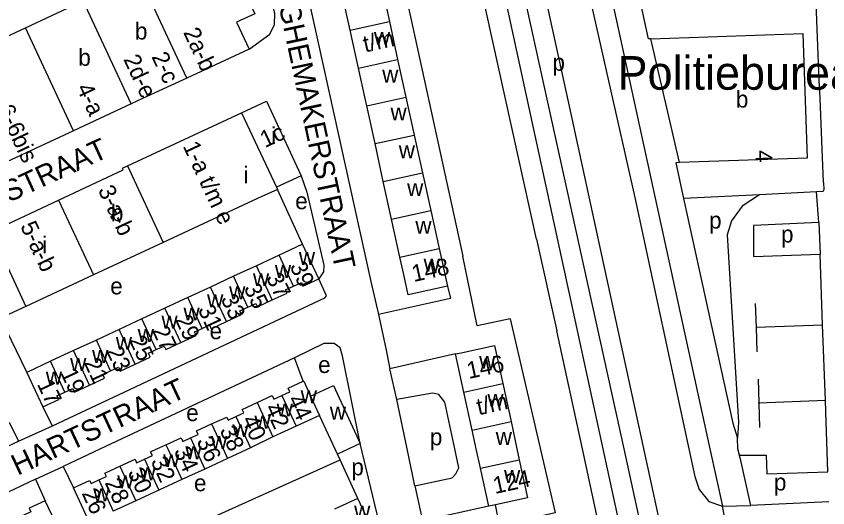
# Model space of a CAD drawing. Extents: x 159294 to 161936, y 384538 to 386517.
# Drawn here: x 160510.5 to 160703.6, y 386152.7 to 386269.6 of the extents above; entities that cross this region are included whole.
import ezdxf

# ---------------------------------------------------------------- set-up
doc = ezdxf.new("R2010")
doc.units = 0
for name, color, linetype in [('BLT_Basislijn', 7, 'Continuous'), ('BLT_Bebouwing', 7, 'Continuous'), ('BLT_Bebouwing_beschrifting', 7, 'Continuous'), ('BLT_Centroide', 7, 'Continuous'), ('BLT_Huisnummer', 7, 'Continuous'), ('BLT_Huisnummer_ tussenligend', 7, 'Continuous'), ('BLT_Huisnummer_reeks', 7, 'Continuous'), ('BLT_Onderverdeling_panden', 7, 'Continuous'), ('BLT_Straatnaam', 7, 'Continuous'), ('BLT_Vlakafsluiter', 7, 'Continuous')]:
    doc.layers.add(name, color=color, linetype=linetype)

msp = doc.modelspace()

# ---------------------------------------------------------------- linework, layer by layer
at = {"layer": 'BLT_Basislijn'}
for p, q in [((160641.91, 386248.95), (160663.88, 386147.89)), ((160702.59, 386230.06), (160702.64, 386228.26)), ((160578.63, 386215.35), (160572.62, 386228.39)), ((160687.3, 386227.13), (160669.29, 386226.23)), ((160700.94, 386227.82), (160687.3, 386227.13)), ((160702.3, 386227.89), (160700.94, 386227.82)), ((160701.49, 386220.56), (160700.94, 386227.82)), ((160702.45, 386227.98), (160702.3, 386227.89)), ((160702.57, 386228.1), (160702.45, 386227.98)), ((160702.64, 386228.26), (160702.57, 386228.1)), ((160701.49, 386220.56), (160685.94, 386219.79)), ((160701.49, 386220.56), (160701.76, 386212.97)), ((160634.3, 386216.55), (160639.11, 386194.78)), ((160594.87, 386206.45), (160596.64, 386198.61)), ((160686.34, 386201.23), (160686.54, 386195.61)), ((160506.77, 386197.77), (160512.98, 386184.86)), ((160596.64, 386198.61), (160598.45, 386190.57)), ((160686.54, 386195.61), (160702.36, 386196.2)), ((160686.54, 386195.61), (160686.74, 386189.75)), ((160598.45, 386190.57), (160599.41, 386185.69)), ((160578.78, 386182.77), (160576.72, 386188.33)), ((160615.01, 386189.26), (160599.41, 386185.69)), ((160601.05, 386178.41), (160599.41, 386185.69)), ((160687, 386183.26), (160687.18, 386177.65)), ((160519.08, 386172.18), (160516.79, 386176.65)), ((160687.03, 386177.65), (160687.18, 386177.65)), ((160687.18, 386177.65), (160703.01, 386178.24)), ((160687.18, 386177.65), (160687.37, 386171.78)), ((160508.83, 386173), (160511.04, 386168.5)), ((160511.04, 386168.5), (160519.08, 386172.18)), ((160587.53, 386164.03), (160586.89, 386165.42)), ((160682.68, 386164.62), (160682.55, 386165.18)), ((160532.44, 386139.32), (160587.53, 386164.03)), ((160591.77, 386154.9), (160587.53, 386164.03)), ((160682.68, 386164.62), (160685.2, 386153.23)), ((160515.1, 386159.43), (160521.66, 386162.49)), ((160521.66, 386162.49), (160524.1, 386157.41)), ((160515.1, 386159.43), (160517.37, 386154.3)), ((160625.46, 386148.59), (160624.5, 386153.37)), ((160678.51, 386153.08), (160685.2, 386153.23)), ((160703.82, 386154.06), (160685.2, 386153.23)), ((160622.9, 386153.02), (160607.14, 386149.59))]:
    msp.add_line(p, q, dxfattribs=at)
for points in [[(160620.71, 386359.77), (160637.42, 386378.18), (160637.93, 386377.94), (160639.2, 386339.69), (160641.68, 386322.03), (160675.55, 386166.67), (160678.51, 386153.08)], [(160594.91, 386366.53), (160602.34, 386353.81), (160607.44, 386343.3), (160613.01, 386329.93), (160618.11, 386314), (160650.05, 386166.67), (160700, 385936.22)], [(160602.01, 386364.32), (160607.84, 386362.01), (160613.07, 386353.02), (160619.18, 386340.58), (160623.64, 386328.68), (160629.22, 386306.87), (160641.91, 386248.95)], [(160620.71, 386359.77), (160628.46, 386342.83), (160635.15, 386323.88), (160638.61, 386310.95), (160642.5, 386294.65), (160642.73, 386292.61), (160657.71, 386226.44), (160670.52, 386166.67), (160671.93, 386160.09), (160672.99, 386156.97), (160675.27, 386154.13), (160678.51, 386153.08)], [(160634.3, 386216.55), (160611.8, 386318.21), (160609.2, 386326.71), (160603.78, 386339.8), (160598.31, 386351.02), (160595.62, 386355.18), (160594.86, 386355.65), (160594.66, 386354.32), (160602.66, 386316.87), (160602.6, 386315.76), (160594.86, 386314), (160595.02, 386311.93), (160616.77, 386212.54)], [(160574.82, 386352.15), (160580.56, 386326.43), (160581.43, 386318.62), (160579.73, 386314.69), (160574.86, 386310.34), (160574.01, 386309.04), (160573.43, 386307.57), (160573.4, 386303.97), (160594.87, 386206.45)], [(160702.59, 386230.06), (160701.74, 386250), (160701.57, 386254.35), (160700.76, 386274.76), (160699.9, 386296.62), (160699.24, 386314.72), (160698.82, 386326.07)], [(160661.46, 386264.24), (160660.96, 386264.22), (160649.15, 386318.18), (160647.96, 386324.23)], [(160622.54, 386314.43), (160655.04, 386166.67), (160658.55, 386150.69), (160658.6, 386150.55)], [(160565.89, 386261.78), (160570.82, 386265.33), (160571.93, 386267.6), (160571.98, 386270.22), (160567.92, 386287.69), (160566.68, 386291.95)], [(160668.34, 386234.77), (160667.42, 386234.74), (160669.29, 386226.23)], [(160578.24, 386231.64), (160579.65, 386227.73), (160583.71, 386210.34), (160583.62, 386208.81), (160582.45, 386207.13)], [(160687.3, 386227.13), (160683.24, 386224.42), (160680.69, 386220.95), (160679.68, 386217.56), (160682.38, 386173.05), (160682.08, 386169.23)], [(160669.29, 386226.23), (160681.03, 386172.75), (160682.08, 386169.23)], [(160685.94, 386219.79), (160685.91, 386212.4)], [(160628.02, 386197.57), (160620.19, 386195.93), (160616.77, 386212.54)], [(160685.91, 386212.4), (160701.76, 386212.97)], [(160702.36, 386196.2), (160701.76, 386212.97)], [(160519.08, 386172.18), (160583.87, 386202.64), (160584.29, 386203.11), (160582.45, 386207.13)], [(160613.07, 386205.36), (160613.85, 386202.41), (160596.64, 386198.61)], [(160628.02, 386197.57), (160638.69, 386151.42), (160630.79, 386149.64)], [(160703.01, 386178.24), (160702.36, 386196.2)], [(160665.18, 386073.67), (160645.24, 386166.67), (160639.11, 386194.78)], [(160592.34, 386167.93), (160588.09, 386188.79), (160587.52, 386190.68), (160586.17, 386191.71), (160583.71, 386191.71), (160576.72, 386188.33)], [(160576.72, 386188.33), (160530.56, 386166.67), (160521.66, 386162.49)], [(160605.31, 386157.85), (160614.19, 386159.8), (160615.11, 386160.74), (160615.82, 386162.16), (160614.85, 386166.67), (160612.47, 386177.8), (160611.04, 386179.61), (160609.51, 386179.96), (160601.05, 386178.41)], [(160605.31, 386157.85), (160603.48, 386166.67), (160601.05, 386178.41)], [(160703.58, 386161.21), (160703.11, 386175.54), (160703.01, 386178.24)], [(160682.55, 386165.18), (160682.22, 386166.67), (160682.08, 386169.23)], [(160442.2, 386136.18), (160500, 386163.27), (160507.17, 386166.67), (160511.04, 386168.5)], [(160595.57, 386146.73), (160597.09, 386147.76), (160596.85, 386149.18), (160592.34, 386167.93)], [(160682.55, 386165.18), (160688.94, 386165.21), (160689.1, 386160.72), (160703.58, 386161.21)], [(160515.1, 386159.43), (160500, 386152.29), (160448.93, 386129.14)], [(160605.31, 386157.85), (160607.14, 386149.59)]]:
    msp.add_lwpolyline(points, dxfattribs=at)
at = {"layer": 'BLT_Bebouwing'}
for p, q in [((160597.3, 386277.32), (160599.27, 386268.33)), ((160589.93, 386266.28), (160587.96, 386275.27)), ((160512.7, 386266.87), (160526.39, 386273.24)), ((160599.27, 386268.33), (160601.24, 386259.33)), ((160500, 386260.96), (160512.7, 386266.87)), ((160591.9, 386257.28), (160589.93, 386266.28)), ((160565.89, 386261.78), (160551.07, 386254.89)), ((160601.24, 386259.33), (160603.21, 386250.34)), ((160603.21, 386250.34), (160605.19, 386241.34)), ((160537.8, 386248.72), (160524.11, 386242.35)), ((160595.85, 386239.3), (160593.88, 386248.29)), ((160524.11, 386242.35), (160502.25, 386232.19)), ((160605.19, 386241.34), (160607.16, 386232.35)), ((160597.82, 386230.3), (160595.85, 386239.3)), ((160520.56, 386225.86), (160535.96, 386233.05)), ((160578.24, 386231.64), (160572.37, 386228.91)), ((160607.16, 386232.35), (160609.13, 386223.35)), ((160572.37, 386228.91), (160572.62, 386228.39)), ((160599.79, 386221.31), (160597.82, 386230.3)), ((160504.48, 386218.35), (160520.56, 386225.86)), ((160609.13, 386223.35), (160611.1, 386214.36)), ((160601.76, 386212.31), (160599.79, 386221.31)), ((160545.46, 386215.76), (160528.85, 386208.04)), ((160582.45, 386207.13), (160578.63, 386215.35)), ((160611.1, 386214.36), (160613.07, 386205.36)), ((160573.02, 386212.75), (160567.61, 386210.24)), ((160602.67, 386208.17), (160601.76, 386212.31)), ((160567.61, 386210.24), (160562.19, 386207.72)), ((160528.85, 386208.04), (160512.79, 386200.57)), ((160562.19, 386207.72), (160556.68, 386205.16)), ((160556.68, 386205.16), (160551.28, 386202.65)), ((160551.28, 386202.65), (160545.87, 386200.14)), ((160512.79, 386200.57), (160506.77, 386197.77)), ((160545.87, 386200.14), (160540.4, 386197.6)), ((160540.4, 386197.6), (160534.96, 386195.07)), ((160534.96, 386195.07), (160529.55, 386192.56)), ((160529.55, 386192.56), (160524.12, 386190.04)), ((160524.12, 386190.04), (160518.65, 386187.5)), ((160615.01, 386189.26), (160616.34, 386189.55)), ((160616.98, 386180.2), (160615.01, 386189.26)), ((160518.65, 386187.5), (160512.98, 386184.86)), ((160578.78, 386182.77), (160578.88, 386182.74)), ((160626.24, 386182.21), (160628.21, 386173.15)), ((160618.96, 386171.14), (160616.98, 386180.2)), ((160582.61, 386174.62), (160577.06, 386172.07)), ((160577.06, 386172.07), (160571.56, 386169.55)), ((160555.34, 386161.85), (160549.89, 386159.36)), ((160549.89, 386159.36), (160544.4, 386156.83)), ((160544.4, 386156.83), (160538.93, 386154.33)), ((160538.93, 386154.33), (160533.51, 386151.84)), ((160595.57, 386146.73), (160591.77, 386154.9))]:
    msp.add_line(p, q, dxfattribs=at)
for points in [[(160558.9, 386288.19), (160567.28, 386270.19), (160562.92, 386268.16), (160565.89, 386261.78)], [(160661.46, 386264.24), (160697.62, 386265.47), (160698.66, 386235.81), (160668.34, 386234.77)], [(160668.34, 386234.77), (160661.46, 386264.24)], [(160593.88, 386248.29), (160593.5, 386250), (160591.9, 386257.28)], [(160551.07, 386254.89), (160540.55, 386250), (160537.8, 386248.72)], [(160564.07, 386246.62), (160570, 386249.37), (160578.24, 386231.64)], [(160536.97, 386234.02), (160564.07, 386246.62)], [(160535.96, 386233.05), (160535.77, 386233.46), (160536.97, 386234.02)], [(160572.62, 386228.39), (160568.08, 386226.28), (160545.46, 386215.76)], [(160578.63, 386215.35), (160574.1, 386213.25), (160573.02, 386212.75)], [(160613.07, 386205.36), (160603.74, 386203.32), (160602.67, 386208.17)], [(160571.4, 386202.09), (160574.93, 386203.73), (160574.58, 386204.49), (160576.45, 386205.36)], [(160576.45, 386205.36), (160578.32, 386206.23), (160578.71, 386205.39), (160582.45, 386207.13)], [(160565.6, 386200.38), (160567.49, 386201.26), (160567.86, 386200.45), (160571.4, 386202.09)], [(160560.49, 386196.94), (160564.11, 386198.62), (160563.7, 386199.5), (160565.6, 386200.38)], [(160554.69, 386195.31), (160556.47, 386196.14), (160556.88, 386195.26), (160560.49, 386196.94)], [(160549.67, 386191.97), (160553.29, 386193.65), (160552.9, 386194.48), (160554.69, 386195.31)], [(160543.8, 386190.28), (160545.65, 386191.14), (160546.04, 386190.29), (160549.67, 386191.97)], [(160538.79, 386186.85), (160542.37, 386188.51), (160541.95, 386189.43), (160543.8, 386190.28)], [(160616.34, 386189.55), (160624.26, 386191.27), (160626.24, 386182.21)], [(160532.94, 386185.25), (160534.78, 386186.1), (160535.2, 386185.18), (160538.79, 386186.85)], [(160512.98, 386184.86), (160514.41, 386181.77), (160516.79, 386176.65)], [(160527.93, 386181.84), (160531.52, 386183.51), (160531.11, 386184.4), (160532.94, 386185.25)], [(160573.7, 386179.39), (160575.61, 386180.27), (160575.22, 386181.13), (160578.78, 386182.77)], [(160578.88, 386182.74), (160580.49, 386179.24)], [(160522.05, 386180.17), (160523.94, 386181.04), (160524.34, 386180.18), (160527.93, 386181.84)], [(160580.49, 386179.24), (160585.99, 386181.76), (160592.34, 386167.93)], [(160516.79, 386176.65), (160520.58, 386178.41), (160520.17, 386179.29), (160522.05, 386180.17)], [(160567.82, 386177.7), (160571.41, 386179.35), (160571.79, 386178.52), (160573.7, 386179.39)], [(160562.75, 386174.39), (160564.61, 386175.24), (160564.23, 386176.05), (160567.82, 386177.7)], [(160586.89, 386165.42), (160582.61, 386174.62)], [(160551.93, 386169.28), (160553.75, 386170.11), (160553.37, 386170.94), (160556.97, 386172.59)], [(160556.97, 386172.59), (160560.57, 386174.24), (160560.89, 386173.53), (160562.75, 386174.39)], [(160628.21, 386173.15), (160629.62, 386166.67), (160630.18, 386164.09)], [(160620.93, 386162.08), (160619.93, 386166.67), (160618.96, 386171.14)], [(160546.09, 386167.65), (160549.72, 386169.31), (160550.12, 386168.45), (160551.93, 386169.28)], [(160571.56, 386169.55), (160566.19, 386166.9)], [(160541, 386164.24), (160542.87, 386165.1), (160542.46, 386165.98), (160543.96, 386166.67), (160546.09, 386167.65)], [(160566.19, 386166.9), (160560.73, 386164.39)], [(160592.34, 386167.93), (160586.89, 386165.42)], [(160535.16, 386162.54), (160538.76, 386164.2), (160539.13, 386163.38), (160541, 386164.24)], [(160560.73, 386164.39), (160555.34, 386161.85)], [(160630.18, 386164.09), (160632.15, 386155.04), (160624.5, 386153.37)], [(160530.1, 386159.27), (160531.92, 386160.1), (160531.55, 386160.89), (160535.16, 386162.54)], [(160622.9, 386153.02), (160620.93, 386162.08)], [(160524.1, 386157.41), (160527.95, 386159.17), (160528.28, 386158.44), (160530.1, 386159.27)], [(160527.84, 386149.24), (160526.48, 386152.22), (160524.1, 386157.41)], [(160517.37, 386154.3), (160513.59, 386152.53), (160513.99, 386151.67), (160512.16, 386150.81)], [(160521.2, 386146.1), (160519.79, 386149.12), (160517.37, 386154.3)], [(160591.77, 386154.9), (160587.24, 386152.79), (160586.18, 386152.3)], [(160624.5, 386153.37), (160622.9, 386153.02)]]:
    msp.add_lwpolyline(points, dxfattribs=at)
at = {"layer": 'BLT_Onderverdeling_panden'}
for p, q in [((160551.07, 386254.89), (160539.66, 386279.41)), ((160537.8, 386248.72), (160526.39, 386273.24)), ((160589.93, 386266.28), (160599.27, 386268.33)), ((160524.11, 386242.35), (160512.7, 386266.87)), ((160591.9, 386257.28), (160601.24, 386259.33)), ((160593.88, 386248.29), (160603.21, 386250.34)), ((160564.07, 386246.62), (160572.37, 386228.91)), ((160595.85, 386239.3), (160605.19, 386241.34)), ((160536.97, 386234.02), (160545.46, 386215.76)), ((160597.82, 386230.3), (160607.16, 386232.35)), ((160520.56, 386225.86), (160528.85, 386208.04)), ((160599.79, 386221.31), (160609.13, 386223.35)), ((160504.48, 386218.35), (160512.79, 386200.57)), ((160601.76, 386212.31), (160611.1, 386214.36)), ((160576.45, 386205.36), (160573.02, 386212.75)), ((160571.4, 386202.09), (160567.61, 386210.24)), ((160565.6, 386200.38), (160562.19, 386207.72)), ((160560.49, 386196.94), (160556.68, 386205.16)), ((160554.69, 386195.31), (160551.28, 386202.65)), ((160549.67, 386191.97), (160545.87, 386200.14)), ((160543.8, 386190.28), (160540.4, 386197.6)), ((160538.79, 386186.85), (160534.96, 386195.07)), ((160532.94, 386185.25), (160529.55, 386192.56)), ((160527.93, 386181.84), (160524.12, 386190.04)), ((160522.05, 386180.17), (160518.65, 386187.5)), ((160616.98, 386180.2), (160626.24, 386182.21)), ((160573.7, 386179.39), (160577.06, 386172.07)), ((160580.49, 386179.24), (160582.61, 386174.62)), ((160567.82, 386177.7), (160571.56, 386169.55)), ((160562.75, 386174.39), (160566.19, 386166.9)), ((160618.96, 386171.14), (160628.21, 386173.15)), ((160541, 386164.24), (160544.4, 386156.83)), ((160620.93, 386162.08), (160630.18, 386164.09)), ((160535.16, 386162.54), (160538.93, 386154.33)), ((160530.1, 386159.27), (160533.51, 386151.84))]:
    msp.add_line(p, q, dxfattribs=at)
for points in [[(160556.97, 386172.59), (160559.69, 386166.67), (160560.73, 386164.39)], [(160551.93, 386169.28), (160553.13, 386166.67), (160555.34, 386161.85)], [(160546.09, 386167.65), (160546.54, 386166.67), (160549.89, 386159.36)]]:
    msp.add_lwpolyline(points, dxfattribs=at)
at = {"layer": 'BLT_Vlakafsluiter'}
msp.add_line((160681.32, 386139.42), (160678.51, 386153.08), dxfattribs=at)

# ---------------------------------------------------------------- texts
at = {"layer": 'BLT_Bebouwing_beschrifting'}
msp.add_text('Politiebureau', height=8, dxfattribs=at).set_placement((160653.56, 386252.11))
at = {"layer": 'BLT_Centroide'}
for s, p in [('b', (160538.73, 386264.06)), ('w', (160595.59, 386262.81)), ('b', (160525.25, 386257.8)), ('p', (160638.07, 386256.63)), ('w', (160597.56, 386253.81)), ('b', (160681.71, 386247.87)), ('w', (160599.53, 386244.81)), ('i', (160571.16, 386239.19)), ('w', (160601.5, 386235.81)), ('i', (160564.58, 386229.83)), ('w', (160603.48, 386226.81)), ('e', (160576.86, 386223.68)), ('b', (160533.02, 386220.83)), ('w', (160605.45, 386217.84)), ('p', (160675.34, 386219.07)), ('p', (160692.46, 386215.77)), ('i', (160516.67, 386213.2)), ('w', (160577.73, 386210.45)), ('w', (160607.42, 386208.84)), ('w', (160572.03, 386207.33)), ('w', (160566.8, 386205.39)), ('e', (160532.85, 386203.42)), ('w', (160561.14, 386202.23)), ('w', (160555.89, 386200.33)), ('w', (160550.28, 386197.22)), ('w', (160545.03, 386195.3)), ('e', (160556.48, 386192.76)), ('w', (160539.38, 386192.12)), ('w', (160534.17, 386190.25)), ('w', (160528.53, 386187.11)), ('w', (160523.3, 386185.2)), ('w', (160620.62, 386185.72)), ('e', (160582.32, 386184.72)), ('w', (160517.52, 386181.97)), ('w', (160578.16, 386177.52)), ('w', (160622.59, 386176.69)), ('e', (160550.92, 386173.28)), ('w', (160572.44, 386174.38)), ('w', (160585.09, 386173.64)), ('w', (160567.16, 386171.5)), ('w', (160561.91, 386169.47)), ('p', (160608.9, 386167.52)), ('w', (160624.57, 386167.62)), ('w', (160556.83, 386166.66)), ('w', (160550.72, 386164.22)), ('w', (160545.45, 386162.33)), ('p', (160590.22, 386160.37)), ('w', (160539.78, 386159.2)), ('w', (160626.55, 386158.56)), ('w', (160534.52, 386157.28)), ('e', (160552.78, 386156.58)), ('p', (160690.77, 386156.76)), ('w', (160528.8, 386154.19)), ('w', (160590.88, 386150.08))]:
    msp.add_text(s, height=4, dxfattribs=at).set_placement(p)
at = {"layer": 'BLT_Huisnummer'}
for s, rotation, p in [('1c', 24.934, (160569.66, 386238.21)), ('4', 272.1313, (160686.35, 386237.7)), ('39', 294.9127, (160575.48, 386210.15)), ('33', 294.913, (160559.06, 386202.41)), ('29', 294.9089, (160548.21, 386197.45)), ('25', 294.915, (160537.25, 386192.57)), ('21', 294.9146, (160526.51, 386187.2)), ('17', 294.909, (160515.35, 386182.11)), ('44', 294.6435, (160574.94, 386178.46)), ('38', 294.6487, (160558.81, 386171.12)), ('34', 294.6373, (160547.9, 386166.16)), ('30', 294.6464, (160536.91, 386161.09)), ('26', 294.6418, (160525.98, 386156.14))]:
    msp.add_text(s, height=4, rotation=rotation, dxfattribs=at).set_placement(p)
at = {"layer": 'BLT_Huisnummer_ tussenligend'}
for s, rotation, p in [('37', 294.913, (160569.85, 386207.48)), ('35', 294.913, (160564.55, 386204.98)), ('31', 294.9089, (160553.63, 386199.87)), ('27', 294.915, (160542.74, 386194.88)), ('23', 294.9146, (160531.82, 386190)), ('19', 294.909, (160520.93, 386184.76)), ('42', 294.6487, (160569.54, 386176.43)), ('40', 294.6487, (160564.04, 386173.61)), ('36', 294.6373, (160553.31, 386168.55)), ('32', 294.6464, (160542.41, 386163.74)), ('28', 294.6418, (160531.48, 386158.62))]:
    msp.add_text(s, height=4, rotation=rotation, dxfattribs=at).set_placement(p)
at = {"layer": 'BLT_Huisnummer_reeks'}
for s, rotation, p in [('2a-b', 294.9425, (160550.15, 386265.78)), ('t/m', 12.361, (160593.49, 386260.97)), ('2d-e', 294.9444, (160535.91, 386259.39)), ('2-c', 294.9444, (160542.6, 386259.99)), ('4-a', 294.9434, (160524.73, 386252.55)), ('6-6bis', 295.2925, (160505.96, 386247.52)), ('1-a t/m e', 294.9349, (160550.05, 386238.74)), ('3-a-b', 294.947, (160529.86, 386228.28)), ('5-a-b', 295.0525, (160511.35, 386219.69)), ('148', 12.3585, (160605.06, 386206.36)), ('146', 12.2853, (160618.16, 386183.29)), ('t/m', 12.2886, (160620.5, 386174.67)), ('124', 12.2925, (160624.39, 386155.93))]:
    msp.add_text(s, height=4, rotation=rotation, dxfattribs=at).set_placement(p)
at = {"layer": 'BLT_Straatnaam'}
for s, height, rotation, p in [('DE WAGHEMAKERSTRAAT', 5, 282.0525, (160568.31, 386293.69)), ('DE GREEFSTRAAT', 5, 24.6851, (160477.66, 386210.95)), ('VAN DER HARTSTRAAT', 4.9999, 25.0678, (160482.19, 386146.87))]:
    msp.add_text(s, height=height, rotation=rotation, dxfattribs=at).set_placement(p)

doc.saveas('drawing.dxf')
